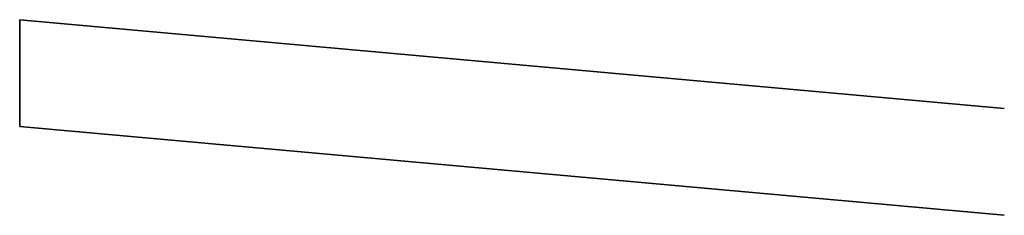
# Model space of a CAD drawing. Extents: x -805 to 3526, y -961 to 1039.
# Tile 454 of 471: x 1488.881 to 1490.919, y 60.606 to 61.01. Entities that reach past the tile are written whole.
import ezdxf

# ---------------------------------------------------------------- set-up
doc = ezdxf.new("R2010")
doc.units = 0
doc.layers.add('Schnitt 3 cm', color=251, linetype='Continuous')
doc.layers.add('TTK-P-PU', color=12, linetype='Continuous')

# ---------------------------------------------------------------- blocks, each defined once
blk = doc.blocks.new('Schnitt 3 cm N')
at = {"layer": 'Schnitt 3 cm'}
for p, q in [((-3238.1, 5048), (-3237.7, 5047.7)), ((-3237.7, 4827.7), (-3238.1, 4828))]:
    blk.add_line(p, q, dxfattribs=at)
at = {"layer": 'Schnitt 3 cm', "lineweight": 35}
for p, q in [((-1200.4, 4864.6), (-3237.7, 5047.7)), ((-3237.7, 5047.7), (-3237.7, 4827.7)), ((-3237.7, 4827.7), (-1200.4, 4644.6))]:
    blk.add_line(p, q, dxfattribs=at)
blk = doc.blocks.new('ProVi SchnittF')
at = {"layer": 'Schnitt 3 cm', "xscale": 0.001, "yscale": 0.001, "zscale": 0.001}
blk.add_blockref('Schnitt 3 cm N', (2.7684, 24.9617), dxfattribs=at)

msp = doc.modelspace()

# ---------------------------------------------------------------- block references
at = {"layer": 'TTK-P-PU', "color": 251}
msp.add_blockref('ProVi SchnittF', (1489.3507, 30.9999), dxfattribs=at)

doc.saveas('drawing.dxf')
